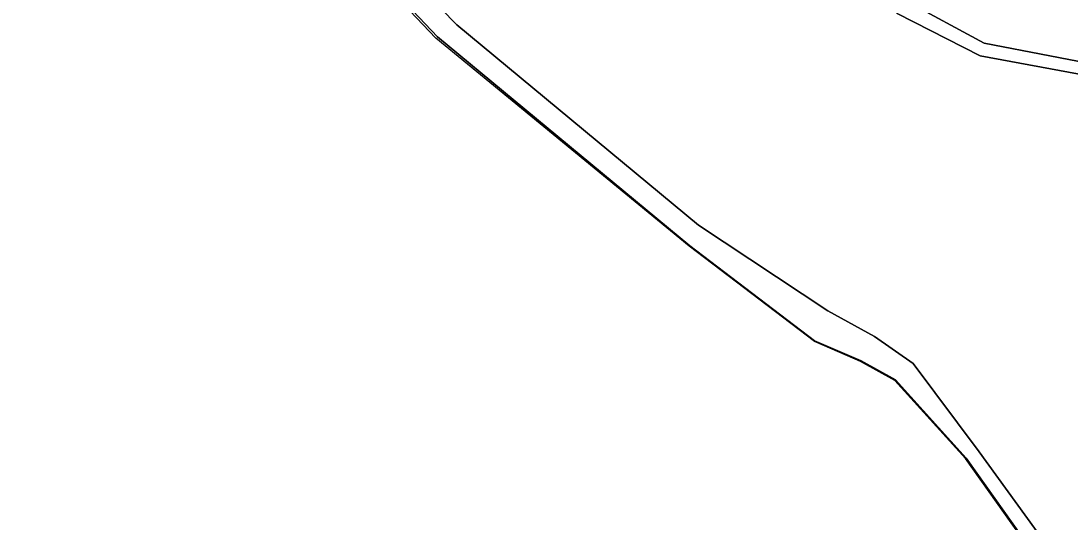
# Model space of a CAD drawing. Extents: x -754150 to -749824, y -1058608 to -1053956.
# Drawn here: x -753501.7 to -753263.4, y -1056267.4 to -1056153.5 of the extents above; entities that cross this region are included whole.
import ezdxf

# ---------------------------------------------------------------- set-up
doc = ezdxf.new("R2010")
doc.units = 0
for name, color, linetype in [('Vrstva 1', 7, 'Continuous'), ('Vrstva 4', 7, 'Continuous'), ('Vrstva 51', 7, 'Continuous')]:
    doc.layers.add(name, color=color, linetype=linetype)

msp = doc.modelspace()

# ---------------------------------------------------------------- linework, layer by layer
at = {"layer": 'Vrstva 1'}
for points in [[(-753408.12, -1056085.14), (-753424.97, -1056131.97), (-753424.02, -1056139.25), (-753407.12, -1056157.1), (-753349.78, -1056204.63), (-753321.44, -1056226.25), (-753310.89, -1056230.77), (-753303.1, -1056235.1), (-753287.04, -1056252.92), (-753270.31, -1056276.47), (-753262.7, -1056290.47), (-753261.61, -1056300), (-753265.47, -1056335.36), (-753265.69, -1056342.13), (-753263.2, -1056350.12), (-753256, -1056359.6), (-753224.39, -1056378.54), (-753212.39, -1056386.87), (-753188.71, -1056406.07), (-753158.01, -1056432.95), (-753149.87, -1056441.89), (-753135.35, -1056457.89)], [(-753371.12, -1056098.76), (-753343.43, -1056123.13), (-753335.17, -1056142.18), (-753332.35, -1056136.94), (-753310.23, -1056139.67), (-753300.86, -1056148.86), (-753282.9, -1056158.56), (-753238.16, -1056167.21), (-753227.83, -1056175.09), (-753207.45, -1056183.86), (-753189.5, -1056207.08), (-753160.23, -1056235.62), (-753162.41, -1056244.66), (-753147.26, -1056264.54), (-753146.18, -1056271.7), (-753124.71, -1056283.17), (-753102.33, -1056280.73), (-753092.74, -1056281.1), (-753090.3, -1056277.8)], [(-753090.7, -1056283.6), (-753091.53, -1056283.99), (-753102.39, -1056283.9), (-753124.6, -1056286.39), (-753149.33, -1056272.75), (-753149.82, -1056266.13), (-753164.44, -1056246.17), (-753163.55, -1056235.92), (-753190.48, -1056209.62), (-753207.15, -1056187.91), (-753230.28, -1056177.33), (-753240.86, -1056169.41), (-753283.85, -1056161.43), (-753302.68, -1056151.79), (-753311, -1056142.49), (-753330.24, -1056139.91), (-753336.94, -1056146.58), (-753349.01, -1056126.36)], [(-753131.09, -1056455.46), (-753145.64, -1056439.4), (-753154.78, -1056430.34), (-753184.93, -1056403.26), (-753209.81, -1056383.66), (-753221.56, -1056375.4), (-753252.36, -1056356.11), (-753257.88, -1056349.11), (-753261.81, -1056341.43), (-753261.63, -1056335.62), (-753258.1, -1056300.31), (-753259.3, -1056290.8), (-753267.14, -1056274.91), (-753284.07, -1056251.43), (-753299.08, -1056231.39), (-753307.86, -1056225.21), (-753318.46, -1056219.41), (-753347.81, -1056199.89), (-753402.71, -1056154.41), (-753417.29, -1056139.42), (-753418.66, -1056132.42), (-753418.07, -1056130.58)]]:
    msp.add_lwpolyline(points, dxfattribs=at)
at = {"layer": 'Vrstva 4'}
for p, q in [((-753407.51, -1056157.38), (-753424.48, -1056139.43)), ((-753349.91, -1056204.72), (-753407.51, -1056157.38)), ((-753321.49, -1056226.34), (-753349.91, -1056204.72)), ((-753311, -1056230.9), (-753321.49, -1056226.34)), ((-753303.2, -1056235.21), (-753311, -1056230.9)), ((-753287.16, -1056253.01), (-753303.2, -1056235.21)), ((-753270.45, -1056276.56), (-753287.16, -1056253.01))]:
    msp.add_line(p, q, dxfattribs=at)
at = {"layer": 'Vrstva 51'}
for points in [[(-753270.31, -1056276.47), (-753287.04, -1056252.92), (-753303.1, -1056235.1), (-753310.89, -1056230.77), (-753321.44, -1056226.25), (-753349.78, -1056204.63), (-753407.12, -1056157.1), (-753424.02, -1056139.25), (-753424.97, -1056131.97), (-753408.12, -1056085.14), (-753409.35, -1056084.33), (-753420.75, -1056076.85), (-753425.9, -1056071.59), (-753436.92, -1056060.89), (-753447.55, -1056046.37), (-753463.02, -1056023), (-753476.31, -1056001.98), (-753490.2, -1055974.43), (-753507.59, -1055943.01)], [(-753267.14, -1056274.91), (-753284.07, -1056251.43), (-753299.08, -1056231.39), (-753307.86, -1056225.21), (-753318.46, -1056219.41), (-753347.81, -1056199.89), (-753402.71, -1056154.41), (-753417.29, -1056139.42), (-753418.66, -1056132.42), (-753418.07, -1056130.58), (-753418.75, -1056130.13), (-753415.02, -1056120.6), (-753405.61, -1056097.1), (-753404.9, -1056086.74), (-753408.12, -1056085.14), (-753424.97, -1056131.97), (-753424.02, -1056139.25), (-753407.12, -1056157.1), (-753349.78, -1056204.63), (-753321.44, -1056226.25), (-753310.89, -1056230.77), (-753303.1, -1056235.1), (-753287.04, -1056252.92), (-753270.31, -1056276.47)], [(-753238.16, -1056167.21), (-753282.9, -1056158.56), (-753300.86, -1056148.86), (-753310.23, -1056139.67), (-753332.35, -1056136.94), (-753335.17, -1056142.18), (-753343.43, -1056123.13), (-753371.12, -1056098.76), (-753374.54, -1056098.16), (-753374.85, -1056102.08), (-753349.01, -1056126.36), (-753336.94, -1056146.58), (-753330.24, -1056139.91), (-753311, -1056142.49), (-753302.68, -1056151.79), (-753283.85, -1056161.43), (-753240.86, -1056169.41)], [(-753250.94, -1056129.04), (-753279.85, -1056119.38), (-753304.09, -1056112.69), (-753311.77, -1056110.57), (-753325.55, -1056108.02), (-753339.62, -1056105.97), (-753349.12, -1056101.32), (-753354.44, -1056100.7), (-753371.12, -1056098.76), (-753343.43, -1056123.13), (-753335.17, -1056142.18), (-753332.35, -1056136.94), (-753310.23, -1056139.67), (-753300.86, -1056148.86), (-753282.9, -1056158.56), (-753238.16, -1056167.21)], [(-753240.86, -1056169.41), (-753283.85, -1056161.43), (-753302.68, -1056151.79), (-753311, -1056142.49), (-753330.24, -1056139.91), (-753336.94, -1056146.58), (-753349.01, -1056126.36), (-753357.23, -1056133.36), (-753377.24, -1056150.43), (-753402.32, -1056142.26), (-753404.96, -1056139.25), (-753418.07, -1056130.58), (-753418.66, -1056132.42), (-753417.29, -1056139.42), (-753402.71, -1056154.41), (-753347.81, -1056199.89), (-753318.46, -1056219.41), (-753307.86, -1056225.21), (-753299.08, -1056231.39), (-753284.07, -1056251.43), (-753267.14, -1056274.91)]]:
    msp.add_lwpolyline(points, dxfattribs=at)

doc.saveas('drawing.dxf')
